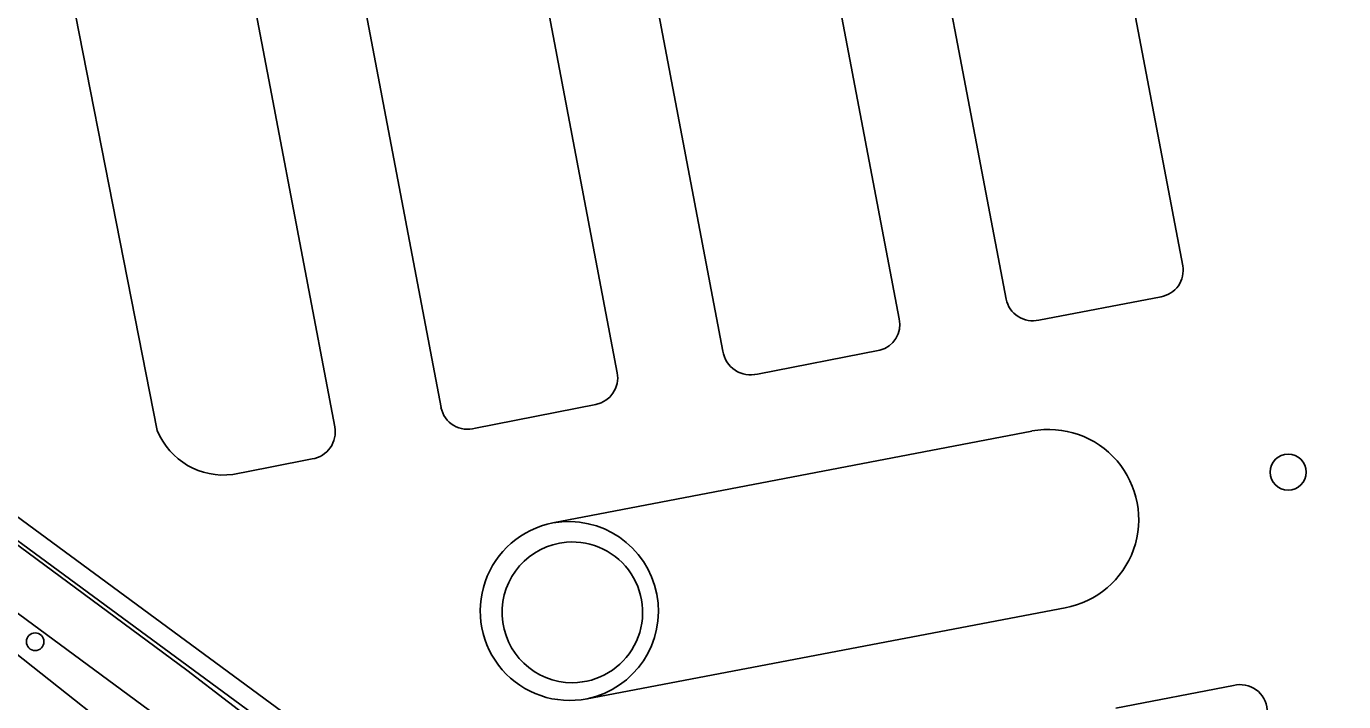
# Model space of a CAD drawing. Extents: x 158086 to 159499, y 382904 to 383981.
# Drawn here: x 158986.5 to 159059.7, y 383785.7 to 383823.3 of the extents above; entities that cross this region are included whole.
import ezdxf

# ---------------------------------------------------------------- set-up
doc = ezdxf.new("R2010")
doc.units = 0
for name, color, linetype in [('IMGEO_Berm_gesloten', 7, 'Continuous'), ('IMGEO_Boom', 7, 'Continuous'), ('IMGEO_Groenvoorziening', 7, 'Continuous'), ('IMGEO_Haag', 7, 'Continuous'), ('IMGEO_Hek', 7, 'Continuous'), ('IMGEO_Lage_trafo', 7, 'Continuous'), ('IMGEO_Parkeervlak_gesloten', 7, 'Continuous'), ('IMGEO_Rijbaan_lokaal_gesloten', 7, 'Continuous'), ('IMGEO_Terreindeel_gesloten', 7, 'Continuous'), ('IMGEO_Terreindeel_halfverhard', 7, 'Continuous'), ('IMGEO_Voetpad_gesloten', 7, 'Continuous')]:
    doc.layers.add(name, color=color, linetype=linetype)

msp = doc.modelspace()

# ---------------------------------------------------------------- linework, layer by layer
at = {"layer": 'IMGEO_Berm_gesloten'}
for points in [[(159042.353, 383800.757), (159015.726, 383795.643)], [(159017.623, 383785.868), (159044.191, 383790.92)]]:
    msp.add_lwpolyline(points, dxfattribs=at)
for centre, radius, start, end in [((159043.284, 383795.841), 5.004, 280.44888, 100.71797), ((159016.607, 383790.742), 4.979, 281.77048, 100.19486)]:
    msp.add_arc(centre, radius, start, end, dxfattribs=at)
at = {"layer": 'IMGEO_Boom'}
msp.add_circle((158986.941, 383789.039), 0.489, dxfattribs=at)
at = {"layer": 'IMGEO_Groenvoorziening'}
msp.add_lwpolyline([(159014.98, 383773.429), (159007.962, 383779.777), (159000, 383785.641), (158972.724, 383805.711), (158972.097, 383804.858), (158972.132, 383804.833), (158972.03, 383804.707), (158995.374, 383787.462), (159000, 383783.909), (159003.102, 383781.527), (159041.409, 383750), (159072.084, 383724.754)], dxfattribs=at)
for points in [[(159036.644, 383750), (159001.257, 383779.136), (159000, 383780.098), (158993.653, 383784.956), (158970.094, 383802.316), (158969.37, 383801.422), (158969.011, 383800.922), (158979.214, 383793.654), (159000, 383777.199), (159008.962, 383770.105), (159023.854, 383757.471), (159029.454, 383750.609), (159040.532, 383741.876), (159042.981, 383744.783)], [(159000, 383777.199), (158979.214, 383793.654), (158969.011, 383800.922), (158967.786, 383799.22), (159029.454, 383750.609), (159023.854, 383757.471), (159008.962, 383770.105)]]:
    msp.add_lwpolyline(points, close=True, dxfattribs=at)
at = {"layer": 'IMGEO_Haag'}
msp.add_lwpolyline([(159000, 383785.641), (158972.724, 383805.711), (158972.097, 383804.858), (158972.132, 383804.833), (158972.03, 383804.707), (158995.374, 383787.462), (159000, 383783.909), (159003.102, 383781.527), (159041.409, 383750), (159072.084, 383724.754)], dxfattribs=at)
at = {"layer": 'IMGEO_Hek'}
msp.add_lwpolyline([(159087.276, 383715.072), (159077.418, 383720.905), (159072.654, 383724.663), (159000, 383784.331), (158972.132, 383804.833)], dxfattribs=at)
at = {"layer": 'IMGEO_Lage_trafo'}
for start, end in [(90, 270), (270, 90)]:
    msp.add_arc((159056.598, 383798.473), 1.003, start, end, dxfattribs=at)
at = {"layer": 'IMGEO_Parkeervlak_gesloten'}
for points in [[(159050.736, 383809.947), (159041.556, 383858.26)], [(159034.975, 383806.995), (159025.931, 383854.56)], [(159016.545, 383850.558), (159025.171, 383805.2)], [(159019.301, 383803.988), (159011.067, 383847.347)], [(159001.619, 383843.566), (159009.502, 383802.061)], [(159003.598, 383800.982), (159000, 383819.9), (158996.084, 383840.49)], [(159035.122, 383838.547), (159040.912, 383808.092)], [(158986.923, 383835.419), (158993.732, 383800.784)], [(159042.731, 383806.923), (159049.529, 383808.227)], [(159027.092, 383803.927), (159033.897, 383805.251)], [(159011.413, 383800.922), (159018.109, 383802.233)], [(158997.937, 383798.344), (159000, 383798.745), (159002.342, 383799.201)], [(159053.551, 383786.607), (159047.01, 383785.353)]]:
    msp.add_lwpolyline(points, dxfattribs=at)
for centre, radius, start, end in [((159049.277, 383809.687), 1.482, 279.78912, 10.0928), ((159042.398, 383808.404), 1.518, 191.86918, 282.67629), ((159033.535, 383806.68), 1.474, 284.21106, 12.34692), ((159026.709, 383805.435), 1.556, 188.70351, 284.23355), ((159017.799, 383803.726), 1.525, 281.74316, 9.88797), ((159010.977, 383802.363), 1.506, 191.58443, 286.82374), ((159002.106, 383800.701), 1.518, 278.93514, 10.68022), ((158997.407, 383802.274), 3.966, 202.07368, 277.67643), ((159053.931, 383785.151), 1.505, 4.00024, 104.62531)]:
    msp.add_arc(centre, radius, start, end, dxfattribs=at)
at = {"layer": 'IMGEO_Rijbaan_lokaal_gesloten'}
for points in [[(159041.556, 383858.26), (159050.736, 383809.947)], [(159025.931, 383854.56), (159034.975, 383806.995)], [(159025.171, 383805.2), (159016.545, 383850.558)], [(159011.067, 383847.347), (159019.301, 383803.988)], [(159009.502, 383802.061), (159001.619, 383843.566)], [(158996.084, 383840.49), (159000, 383819.9), (159003.598, 383800.982)], [(159040.912, 383808.092), (159035.122, 383838.547)], [(158993.732, 383800.784), (158986.923, 383835.419)], [(158979.807, 383804.884), (158974.791, 383808.584), (158972.724, 383805.711), (159000, 383785.641), (159007.962, 383779.777)], [(159049.529, 383808.227), (159042.731, 383806.923)], [(159033.897, 383805.251), (159027.092, 383803.927)], [(159018.109, 383802.233), (159011.413, 383800.922)], [(159015.726, 383795.643), (159042.353, 383800.757)], [(159002.342, 383799.201), (159000, 383798.745), (158997.937, 383798.344)], [(159044.191, 383790.92), (159017.623, 383785.868)], [(159047.01, 383785.353), (159053.551, 383786.607)]]:
    msp.add_lwpolyline(points, dxfattribs=at)
for centre, radius, start, end in [((159049.277, 383809.687), 1.482, 279.78912, 10.0928), ((159042.398, 383808.404), 1.518, 191.86918, 282.67629), ((159033.535, 383806.68), 1.474, 284.21106, 12.34692), ((159026.709, 383805.435), 1.556, 188.70351, 284.23355), ((159017.799, 383803.726), 1.525, 281.74316, 9.88797), ((159010.977, 383802.363), 1.506, 191.58443, 286.82374), ((159002.106, 383800.701), 1.518, 278.93514, 10.68022), ((159043.284, 383795.841), 5.004, 280.44888, 100.71797), ((158997.407, 383802.274), 3.966, 202.07368, 277.67643), ((159056.598, 383798.473), 1.003, 90, 270), ((159056.598, 383798.473), 1.003, 270, 90), ((159016.661, 383790.753), 4.979, 100.8292, 281.13615), ((159053.931, 383785.151), 1.505, 4.00024, 104.62531)]:
    msp.add_arc(centre, radius, start, end, dxfattribs=at)
at = {"layer": 'IMGEO_Terreindeel_gesloten'}
for centre, radius, start, end in [((159016.811, 383790.676), 3.914, 94.91855, 270.12357), ((159016.799, 383790.675), 3.913, 270.29397, 94.74814)]:
    msp.add_arc(centre, radius, start, end, dxfattribs=at)
at = {"layer": 'IMGEO_Terreindeel_halfverhard'}
for centre, radius, start, end in [((159016.607, 383790.742), 4.979, 281.77048, 100.19486), ((159016.661, 383790.753), 4.979, 100.8292, 281.13615), ((159016.811, 383790.676), 3.914, 94.91855, 270.12357), ((159016.799, 383790.675), 3.913, 270.29397, 94.74814)]:
    msp.add_arc(centre, radius, start, end, dxfattribs=at)
at = {"layer": 'IMGEO_Voetpad_gesloten'}
msp.add_lwpolyline([(159072.084, 383724.754), (159041.409, 383750), (159003.102, 383781.527), (159000, 383783.909), (158995.374, 383787.462), (158972.03, 383804.707), (158970.094, 383802.316), (158993.653, 383784.956), (159000, 383780.098), (159001.257, 383779.136), (159036.644, 383750), (159042.981, 383744.783), (159070.084, 383722.467)], dxfattribs=at)

doc.saveas('drawing.dxf')
